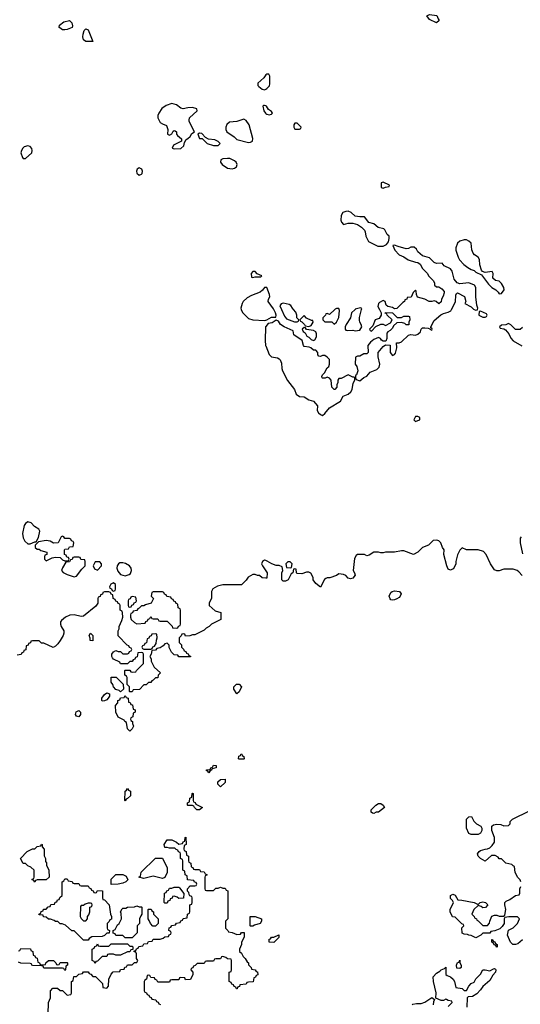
# Model space of a CAD drawing. Header units: inches. Extents: x 2380053 to 2584298, y 380219 to 546618.
# Tile 615 of 656: x 2537881 to 2542192, y 434014 to 442496. Entities that reach past the tile are written whole.
import ezdxf

# ---------------------------------------------------------------- set-up
doc = ezdxf.new("R2010")
doc.units = ezdxf.units.IN
doc.header["$MEASUREMENT"] = 0
for name, color, linetype in [('C5433', 7, 'Continuous'), ('C5434', 7, 'Continuous'), ('C5443', 7, 'Continuous'), ('C5444', 7, 'Continuous')]:
    doc.layers.add(name, color=color, linetype=linetype)

msp = doc.modelspace()

# ---------------------------------------------------------------- linework, layer by layer
at = {"layer": 'C5433', "color": 2, "elevation": 38}
for points in [[(2539788.4, 440000), (2539790.8, 439990), (2539802.8, 439970), (2539850, 439922.8), (2539890, 439911.3), (2539990, 439904.7), (2540000, 439907.8)], [(2540000, 439852.3), (2539998, 439850), (2539993.7, 439733.7), (2539998.8, 439690), (2540000, 439687)], [(2540000, 437836.3), (2539990, 437839), (2539972, 437830), (2539964.7, 437810), (2539971.3, 437790), (2540000, 437747.7)], [(2540000, 437686.5), (2539970, 437688), (2539947.3, 437707.3), (2539930, 437708), (2539910, 437718), (2539890, 437718), (2539847.1, 437692.9), (2539830, 437668), (2539790, 437628.7), (2539631.6, 437628.4), (2539583.6, 437616.4), (2539545.4, 437594.6), (2539534, 437570), (2539532.7, 437512.7), (2539514, 437470), (2539514, 437450), (2539563.6, 437403.6), (2539614, 437390), (2539614, 437330), (2539534, 437290), (2539514, 437270), (2539485.4, 437254.6), (2539470, 437238), (2539390, 437198), (2539370, 437198), (2539347.3, 437187.3), (2539310, 437186), (2539302, 437202), (2539290, 437206), (2539278, 437202), (2539272.7, 437187.3), (2539254, 437170), (2539254, 437130), (2539274, 437110), (2539274, 437090), (2539292.7, 437072.7), (2539298, 437058), (2539312.7, 437052.7), (2539318, 437038), (2539332.7, 437032.7), (2539338, 437018), (2539352.7, 437012.7), (2539352.7, 437007.3), (2539250, 437006), (2539242, 437022), (2539210, 437026), (2539188.4, 437048.4), (2539168.4, 437088.4), (2539167.3, 437107.3), (2539150, 437126), (2539130, 437118), (2539116.9, 437103.1), (2539090, 437086), (2539062, 437078), (2539050, 437066), (2539018, 437062), (2539014, 437030), (2539002, 437010), (2539012, 436990), (2539012, 436970), (2539039.6, 436919.6), (2539094, 436870), (2539074, 436850), (2539070, 436826), (2539050, 436826), (2539030, 436806), (2539018, 436802), (2539010, 436786), (2538990, 436786), (2538970, 436766), (2538950, 436766), (2538912.7, 436727.3), (2538858, 436722), (2538850, 436706), (2538830, 436706), (2538826, 436710), (2538826, 436750), (2538806, 436770), (2538806, 436830), (2538802, 436842), (2538786, 436850), (2538786, 436890), (2538790, 436894), (2538830, 436894), (2538838, 436878), (2538850, 436874), (2538882, 436878), (2538886, 436890), (2538946, 436950), (2538946, 437030), (2538942, 437042), (2538930, 437046), (2538898, 437042), (2538892.7, 437007.3), (2538878, 437002), (2538872.7, 436987.3), (2538858, 436982), (2538850, 436966), (2538830, 436966), (2538810, 436946), (2538750, 436946), (2538742, 436962), (2538690, 436988), (2538680.2, 437000.2), (2538675.3, 437010), (2538675.3, 437030), (2538688.9, 437051.1), (2538710, 437062), (2538730, 437054), (2538750, 437054), (2538770, 437034), (2538810, 437034), (2538822, 437038), (2538827.3, 437052.7), (2538842, 437058), (2538846, 437070), (2538842, 437082), (2538827.3, 437087.3), (2538822, 437102), (2538807.3, 437107.3), (2538728.4, 437188.4), (2538728, 437230), (2538738, 437250), (2538738, 437270), (2538760.4, 437319.6), (2538768, 437350), (2538767.3, 437387.3), (2538762, 437402), (2538746, 437410), (2538746, 437450), (2538742, 437462), (2538730, 437466), (2538722, 437482), (2538710, 437486), (2538702, 437502), (2538686, 437510), (2538682, 437542), (2538667.3, 437547.3), (2538662, 437562), (2538650, 437566), (2538610, 437566), (2538598, 437562), (2538592.7, 437547.3), (2538578, 437542), (2538572.7, 437527.3), (2538558, 437522), (2538554, 437510), (2538554, 437470), (2538536.9, 437443.1), (2538430, 437359), (2538410, 437355.3), (2538350, 437368), (2538312.7, 437367.3), (2538274, 437350), (2538239.6, 437320.4), (2538232, 437310), (2538232, 437290), (2538238, 437270), (2538261, 437230), (2538261, 437210), (2538256, 437190), (2538230, 437148), (2538210, 437118), (2538190, 437098), (2538170, 437088), (2538090, 437126), (2538070, 437126), (2538050, 437146), (2537990, 437146), (2537978, 437142), (2537972.7, 437127.3), (2537958, 437122), (2537952.7, 437107.3), (2537938, 437102), (2537932.7, 437067.3), (2537918, 437062), (2537912.7, 437047.3), (2537898, 437042), (2537892.7, 437027.3), (2537858, 437022)], [(2538126, 433930), (2538128, 434030), (2538146, 434070), (2538146, 434130), (2538167.3, 434152.7), (2538207.3, 434152.7), (2538230, 434134), (2538250, 434134), (2538290, 434094), (2538322, 434098), (2538326, 434110), (2538326, 434210), (2538342, 434218), (2538347.3, 434252.7), (2538370, 434254), (2538390, 434274), (2538422, 434278), (2538430, 434294), (2538470, 434294), (2538478, 434278), (2538492.7, 434272.7), (2538510, 434254), (2538532.7, 434252.7), (2538592.7, 434192.7), (2538598, 434158), (2538630, 434154), (2538646, 434170), (2538648.4, 434231.6), (2538667.3, 434272.7), (2538687.3, 434292.7), (2538742, 434298), (2538750, 434314), (2538782, 434318), (2538787.3, 434332.7), (2538802, 434338), (2538810, 434354), (2538850, 434354), (2538870, 434374), (2538890, 434374), (2538898, 434390), (2538886, 434410), (2538886, 434450), (2538882, 434462), (2538867.3, 434467.3), (2538866, 434474), (2538882, 434478), (2538887.3, 434492.7), (2538902, 434498), (2538907.3, 434512.7), (2538942, 434518), (2538950, 434534), (2538982, 434538), (2538990, 434554), (2539022, 434558), (2539030, 434574), (2539090, 434574), (2539116.4, 434583.6), (2539130, 434594), (2539162, 434598), (2539167.3, 434612.7), (2539182, 434618), (2539186, 434630), (2539182, 434642), (2539166, 434650), (2539167.3, 434672.7), (2539182, 434678), (2539190, 434694), (2539222, 434698), (2539230, 434714), (2539262, 434718), (2539267.3, 434732.7), (2539282, 434738), (2539287.3, 434752.7), (2539322, 434758), (2539326, 434790), (2539342, 434798), (2539346, 434810), (2539346, 434870), (2539362, 434878), (2539366, 434890), (2539366, 434930), (2539362, 434942), (2539347.3, 434947.3), (2539340.4, 434960.4), (2539336.4, 434976.4), (2539326, 434990), (2539326, 435010), (2539350, 435034), (2539390, 435034), (2539402, 435038), (2539406, 435050), (2539402, 435062), (2539387.3, 435067.3), (2539382, 435082), (2539327.3, 435087.3), (2539322, 435122), (2539306, 435130), (2539302, 435162), (2539286, 435170), (2539286, 435250), (2539282, 435262), (2539266, 435270), (2539266, 435310), (2539262, 435322), (2539247.3, 435327.3), (2539242, 435342), (2539227.3, 435347.3), (2539218, 435358), (2539170, 435358), (2539150, 435366), (2539130, 435366), (2539126, 435390), (2539150, 435432), (2539191.1, 435431.1), (2539231.6, 435411.6), (2539250, 435394), (2539282, 435398), (2539287.3, 435412.7), (2539302, 435418), (2539306, 435450), (2539312.7, 435452.7), (2539314, 435390), (2539298, 435382), (2539294, 435350), (2539298, 435338), (2539314, 435330), (2539318, 435298), (2539334, 435290), (2539334, 435250), (2539338, 435238), (2539354, 435230), (2539358, 435198), (2539372.7, 435192.7), (2539378, 435178), (2539390, 435174), (2539430, 435174), (2539438, 435158), (2539470, 435154), (2539478, 435138), (2539494, 435130), (2539478, 435122), (2539474, 435110), (2539474, 435010), (2539478, 434998), (2539490, 434994), (2539550, 434994), (2539570, 435014), (2539590, 435014), (2539610, 435022), (2539630, 435014), (2539650, 435014), (2539658, 434998), (2539672.7, 434992.7), (2539674, 434750), (2539654, 434730), (2539654, 434670), (2539674, 434650), (2539678, 434638), (2539711.6, 434631.6), (2539750, 434614), (2539782, 434618), (2539790, 434634), (2539814, 434634), (2539812.7, 434592.7), (2539792, 434550), (2539791.3, 434530), (2539774, 434490), (2539774, 434470), (2539790, 434454), (2539805.4, 434425.4), (2539822, 434410), (2539839.6, 434379.6), (2539852, 434370), (2539852.7, 434352.7), (2539874, 434330), (2539878, 434318), (2539910, 434312), (2539918, 434298), (2539930, 434294), (2539931.6, 434268.4), (2539918, 434262), (2539912.7, 434247.3), (2539898, 434242), (2539891.6, 434208.4), (2539850, 434206), (2539838, 434202), (2539831.6, 434188.4), (2539778, 434182), (2539772.7, 434167.3), (2539758, 434162), (2539752.7, 434147.3), (2539747.3, 434147.3), (2539742, 434162), (2539727.3, 434167.3), (2539722, 434182), (2539707.3, 434187.3), (2539702, 434202), (2539686, 434210), (2539686, 434290), (2539702, 434298), (2539706, 434310), (2539706, 434390), (2539702, 434402), (2539670, 434406), (2539656.4, 434416.4), (2539630, 434426), (2539618, 434422), (2539610, 434406), (2539570, 434406), (2539558, 434402), (2539550, 434386), (2539490, 434386), (2539478, 434382), (2539470, 434366), (2539410, 434366), (2539392.7, 434347.3), (2539378, 434342), (2539372.7, 434327.3), (2539358, 434322), (2539354, 434310), (2539372, 434292), (2539372, 434270), (2539351.6, 434228.4), (2539310, 434226), (2539302, 434242), (2539270, 434246), (2539258, 434242), (2539250, 434226), (2539190, 434226), (2539178, 434222), (2539170, 434206), (2539070, 434206), (2539062, 434222), (2539047.3, 434227.3), (2539042, 434242), (2539010, 434246), (2539002, 434262), (2538990, 434266), (2538978, 434262), (2538974, 434230), (2538958, 434222), (2538954, 434210), (2538954, 434130), (2538958, 434118), (2538972.7, 434112.7), (2538978, 434098), (2538992.7, 434092.7), (2538998, 434078), (2539012.7, 434072.7), (2539018, 434058), (2539052.7, 434052.7), (2539058, 434038), (2539072.7, 434032.7), (2539078, 434018), (2539092.7, 434012.7)], [(2537870, 434474), (2537882, 434478), (2537890, 434494), (2537972.7, 434492.7), (2537978, 434478), (2537994, 434470), (2537998, 434438), (2538012.7, 434432.7), (2538018, 434418), (2538032.7, 434412.7), (2538038, 434378), (2538052.7, 434372.7), (2538058, 434358), (2538070, 434354), (2538102, 434358), (2538107.3, 434372.7), (2538130, 434392), (2538171.6, 434391.6), (2538192.7, 434372.7), (2538198, 434358), (2538210, 434354), (2538222, 434358), (2538230, 434374), (2538290, 434374), (2538294, 434370), (2538294, 434350), (2538278, 434342), (2538274, 434310), (2538270, 434306), (2538262, 434322), (2538250, 434326), (2538090, 434326), (2538082, 434342), (2538070, 434346), (2537992.7, 434347.3), (2537986, 434350), (2537982, 434362), (2537970, 434366), (2537890, 434368), (2537870, 434378)]]:
    msp.add_lwpolyline(points, dxfattribs=at)
for points in [[(2537950, 438169.5), (2537930, 438157.2), (2537919.9, 438140.1), (2537905.5, 438070), (2537912.2, 438032.2), (2537924.5, 438004.5), (2537950, 437982), (2537970, 437982), (2538010, 437998), (2538022, 437998), (2538043.7, 438036.3), (2538055.3, 438090), (2538046.6, 438106.6), (2538009.5, 438130), (2537980.7, 438160.7)], [(2538250, 438046), (2538238, 438042), (2538211.6, 437988.4), (2538172.7, 437987.3), (2538144.7, 438004.7), (2538110, 438009.2), (2538042, 437998), (2538014, 437970), (2538014, 437950), (2538030, 437934), (2538050, 437934), (2538063.6, 437923.6), (2538114, 437910), (2538114, 437890), (2538098, 437882), (2538094, 437870), (2538094, 437850), (2538110, 437834), (2538160.4, 437859.6), (2538190, 437864.7), (2538230, 437862), (2538250, 437842), (2538270, 437834), (2538290, 437834), (2538302, 437838), (2538306, 437850), (2538302, 437862), (2538287.3, 437867.3), (2538282, 437882), (2538266, 437890), (2538266, 437930), (2538270, 437934), (2538302, 437938), (2538310, 437954), (2538342, 437958), (2538346, 437990), (2538342, 438002), (2538327.3, 438007.3), (2538322, 438022), (2538310, 438026), (2538270, 438026), (2538262, 438042)], [(2538390, 437866), (2538350, 437866), (2538338, 437862), (2538332.7, 437847.3), (2538318, 437842), (2538310, 437826), (2538278, 437822), (2538250, 437775.3), (2538241, 437750), (2538254, 437734), (2538290, 437716), (2538350, 437698), (2538370, 437702), (2538416.4, 437763.6), (2538446, 437790), (2538446, 437830), (2538442, 437842), (2538407.3, 437847.3), (2538402, 437862)], [(2538570, 437826), (2538530, 437826), (2538514, 437790), (2538525.4, 437765.4), (2538550, 437754), (2538586, 437790), (2538586, 437810)], [(2538770, 437818.4), (2538744.1, 437815.9), (2538732.2, 437807.8), (2538721.6, 437790), (2538718.7, 437770), (2538725.1, 437745.1), (2538750, 437715.5), (2538790, 437704), (2538824.5, 437715.5), (2538834.8, 437725.2), (2538844.5, 437750), (2538840.7, 437770), (2538826.6, 437790), (2538791.3, 437811.3)], [(2538690, 437646), (2538666, 437634), (2538654, 437610), (2538658, 437598), (2538672.7, 437592.7), (2538678, 437578), (2538690, 437574), (2538702, 437578), (2538706, 437590), (2538706, 437630)], [(2538850, 437526), (2538838, 437522), (2538832.7, 437507.3), (2538818, 437502), (2538814, 437490), (2538814, 437450), (2538818, 437438), (2538830, 437434), (2538842, 437438), (2538847.3, 437452.7), (2538862, 437458), (2538867.3, 437472.7), (2538882, 437478), (2538886, 437490), (2538882, 437522)], [(2539110, 437566), (2539030, 437566), (2539018, 437562), (2539014, 437530), (2539032, 437510), (2539014, 437470), (2538963.6, 437456.4), (2538950, 437446), (2538930, 437446), (2538910, 437426), (2538898, 437422), (2538890, 437406), (2538858, 437402), (2538852.7, 437387.3), (2538838, 437382), (2538834, 437370), (2538834, 437350), (2538842, 437330), (2538870, 437302), (2538890, 437292), (2538962, 437298), (2538967.3, 437312.7), (2538982, 437318), (2538987.3, 437332.7), (2539002, 437338), (2539010, 437354), (2539018, 437338), (2539030, 437334), (2539070, 437334), (2539078, 437318), (2539090, 437314), (2539150, 437314), (2539192.7, 437272.7), (2539198, 437258), (2539230, 437254), (2539242, 437258), (2539247.3, 437272.7), (2539262, 437278), (2539266, 437290), (2539266, 437410), (2539262, 437422), (2539246, 437430), (2539242, 437462), (2539227.3, 437467.3), (2539222, 437482), (2539207.3, 437487.3), (2539202, 437502), (2539187.3, 437507.3), (2539182, 437522), (2539147.3, 437527.3), (2539142, 437542), (2539127.3, 437547.3), (2539122, 437562)], [(2538510, 437146), (2538488.4, 437148.4), (2538487.3, 437167.3), (2538478, 437190), (2538490, 437211.3), (2538512, 437190)], [(2539050, 437206), (2539018, 437202), (2539012.7, 437187.3), (2538998, 437182), (2538992.7, 437167.3), (2538978, 437162), (2538972.7, 437127.3), (2538958, 437122), (2538952.7, 437107.3), (2538938, 437102), (2538934, 437090), (2538938, 437078), (2538950, 437074), (2539010, 437074), (2539022, 437078), (2539027.3, 437092.7), (2539042, 437098), (2539056.4, 437123.6), (2539058, 437150), (2539066, 437170), (2539062, 437202)], [(2538750, 436706), (2538736.4, 436716.4), (2538710, 436726), (2538689, 436749), (2538682, 436770), (2538668.7, 436790), (2538668.4, 436831.6), (2538711.6, 436831.6), (2538772.7, 436772.7), (2538774, 436730)], [(2539750, 436688), (2539726, 436730), (2539726, 436750), (2539748.4, 436771.6), (2539770, 436772), (2539792, 436750), (2539770, 436706)], [(2538590, 436626), (2538588, 436630), (2538588.7, 436650), (2538610, 436682), (2538630, 436696), (2538654, 436690), (2538654, 436670), (2538642, 436650), (2538630, 436638), (2538610, 436628)], [(2538830, 436366), (2538808.4, 436388.4), (2538802, 436442), (2538786, 436450), (2538782, 436462), (2538728.9, 436488.9), (2538708.4, 436531.6), (2538707.3, 436587.3), (2538726, 436610), (2538726, 436630), (2538742, 436638), (2538750, 436654), (2538782, 436658), (2538790, 436674), (2538798, 436658), (2538814, 436650), (2538818, 436618), (2538832.7, 436612.7), (2538838, 436598), (2538852.7, 436592.7), (2538858, 436558), (2538874, 436550), (2538874, 436530), (2538858, 436522), (2538854, 436490), (2538838, 436482), (2538834, 436470), (2538838, 436458), (2538851.6, 436451.6), (2538852.7, 436432.7), (2538862, 436410), (2538850, 436386)], [(2538390, 436489.2), (2538370, 436495.3), (2538361.2, 436510), (2538367.2, 436532.8), (2538390, 436544.7), (2538404.7, 436530), (2538404.7, 436510)], [(2539770, 436126), (2539766, 436130), (2539767.3, 436152.7), (2539782, 436158), (2539788.4, 436171.6), (2539794, 436170), (2539798, 436158), (2539812, 436150), (2539814, 436130), (2539810, 436126)], [(2539510, 436008), (2539502, 436022), (2539490, 436026), (2539490, 436034), (2539522, 436038), (2539526, 436050), (2539542, 436058), (2539550, 436074), (2539572.7, 436072.7), (2539574, 436050), (2539538, 436042), (2539534, 436030), (2539518, 436022)], [(2539610, 435888), (2539588, 435910), (2539588.4, 435931.6), (2539610, 435952), (2539650, 435954), (2539650, 435926)], [(2538790, 435766), (2538786, 435770), (2538788.9, 435851.1), (2538802, 435858), (2538810, 435874), (2538818, 435858), (2538834, 435850), (2538834, 435810), (2538810, 435786), (2538798, 435782)], [(2539430, 435688), (2539406, 435690), (2539386, 435710), (2539382, 435722), (2539370, 435726), (2539330, 435726), (2539326, 435730), (2539326, 435750), (2539342, 435758), (2539346, 435790), (2539362, 435798), (2539366, 435830), (2539370, 435834), (2539374, 435830), (2539374, 435770), (2539378, 435758), (2539392.7, 435752.7), (2539398, 435738), (2539454, 435710)], [(2538010, 435066), (2538002, 435082), (2537986, 435090), (2538002, 435098), (2538006, 435110), (2538006, 435170), (2537976.4, 435196.4), (2537950, 435206), (2537930, 435226), (2537910, 435226), (2537888, 435270), (2537946, 435330), (2537990, 435354), (2538010, 435354), (2538030, 435374), (2538062, 435378), (2538070, 435394), (2538074, 435390), (2538074, 435370), (2538092, 435350), (2538092.7, 435292.7), (2538102, 435270), (2538103.6, 435243.6), (2538111.6, 435231.6), (2538112.7, 435212.7), (2538132, 435170), (2538134, 435110), (2538110, 435086), (2538030, 435086), (2538018, 435082)], [(2539110, 435098), (2539030, 435119), (2538950, 435098), (2538906, 435110), (2538922, 435118), (2538927.3, 435152.7), (2539050, 435274), (2539110, 435274), (2539152, 435190), (2539151.6, 435148.4), (2539130, 435106)], [(2538350, 435054), (2538390, 435054), (2538398, 435038), (2538410, 435034), (2538470, 435034), (2538478, 435018), (2538492.7, 435012.7), (2538498, 434998), (2538512.7, 434992.7), (2538518, 434978), (2538530, 434974), (2538542, 434978), (2538550, 434994), (2538592.7, 434992.7), (2538594, 434930), (2538598, 434918), (2538610, 434914), (2538652, 434870), (2538662, 434790), (2538672, 434770), (2538672, 434748), (2538658, 434742), (2538652.7, 434727.3), (2538634, 434710), (2538634, 434670), (2538638, 434658), (2538654, 434650), (2538652.7, 434627.3), (2538630, 434626), (2538612.7, 434607.3), (2538590, 434598), (2538503.6, 434596.4), (2538478, 434582), (2538470, 434566), (2538430, 434566), (2538350, 434646), (2538330, 434646), (2538276.4, 434696.4), (2538247.3, 434707.3), (2538228.4, 434708.4), (2538210, 434726), (2538190, 434726), (2538176.4, 434736.4), (2538147.3, 434747.3), (2538128.4, 434748.4), (2538110, 434766), (2538087.3, 434767.3), (2538082, 434782), (2538050, 434786), (2538046, 434790), (2538062, 434798), (2538067.3, 434812.7), (2538082, 434818), (2538087.3, 434832.7), (2538110, 434834), (2538127.3, 434852.7), (2538142, 434858), (2538150, 434874), (2538182, 434878), (2538187.3, 434892.7), (2538202, 434898), (2538207.3, 434912.7), (2538222, 434918), (2538227.3, 434932.7), (2538246, 434950), (2538246, 435070), (2538262, 435078), (2538270, 435094), (2538290, 435094), (2538298, 435078), (2538332.7, 435072.7), (2538338, 435058)], [(2538667.3, 435047.3), (2538667.3, 435092.7), (2538710, 435132), (2538770, 435132), (2538796.9, 435116.9), (2538812.7, 435087.3), (2538794, 435070), (2538770, 435058), (2538730, 435048)], [(2539250, 434926), (2539236.4, 434936.4), (2539210, 434946), (2539198, 434942), (2539192.7, 434927.3), (2539178, 434922), (2539172.7, 434907.3), (2539158, 434902), (2539150, 434886), (2539130, 434886), (2539126, 434890), (2539127.3, 434972.7), (2539142, 434978), (2539147.3, 434992.7), (2539162, 434998), (2539170, 435014), (2539190, 435014), (2539210, 435022), (2539250, 435022), (2539258, 435018), (2539294, 434970), (2539292.7, 434927.3)], [(2538490, 434886), (2538470, 434886), (2538443.6, 434876.4), (2538430, 434866), (2538410, 434866), (2538403.6, 434856.4), (2538402, 434770), (2538410, 434754), (2538430, 434734), (2538450, 434734), (2538466, 434750), (2538466, 434770), (2538476.4, 434783.6), (2538486, 434810), (2538486, 434850), (2538502, 434858), (2538506, 434870), (2538502, 434882)], [(2538910, 434854), (2538930, 434854), (2538934, 434850), (2538934, 434790), (2538923.6, 434776.4), (2538914, 434750), (2538914, 434710), (2538894, 434690), (2538894, 434630), (2538850, 434586), (2538790, 434586), (2538770, 434606), (2538710, 434606), (2538702, 434622), (2538687.3, 434627.3), (2538686, 434650), (2538702, 434658), (2538722, 434698), (2538738, 434710), (2538758, 434750), (2538755.3, 434795.3), (2538748, 434810), (2538763.1, 434836.9), (2538770, 434842), (2538796.4, 434843.6), (2538810, 434852), (2538870, 434854), (2538890, 434862)], [(2539050, 434686), (2539027.3, 434687.3), (2539006, 434710), (2538996.4, 434736.4), (2538986, 434750), (2538986, 434830), (2538990, 434834), (2539012.7, 434832.7), (2539018, 434818), (2539034, 434810), (2539034, 434790), (2539074, 434750), (2539074, 434710)], [(2539870, 434686), (2539866, 434690), (2539866, 434770), (2539910, 434771.3), (2539962, 434750), (2539962, 434730), (2539952, 434710), (2539903.6, 434696.4), (2539890, 434688)], [(2538830, 434514), (2538850, 434514), (2538854, 434510), (2538854, 434486), (2538838, 434482), (2538830, 434466), (2538810, 434466), (2538750, 434438), (2538710, 434438), (2538690, 434446), (2538650, 434446), (2538638, 434442), (2538630, 434426), (2538590, 434426), (2538550, 434386), (2538538, 434382), (2538530, 434366), (2538522, 434382), (2538506, 434390), (2538506, 434490), (2538522, 434498), (2538527.3, 434512.7), (2538542, 434518), (2538550, 434534), (2538558, 434518), (2538570, 434514), (2538650, 434514), (2538670, 434534), (2538810, 434534)]]:
    msp.add_lwpolyline(points, close=True, dxfattribs=at)
at = {"layer": 'C5434', "color": 2}
for points, elevation in [([(2538270, 442409.3), (2538249.4, 442409.4), (2538225.6, 442425.6), (2538222, 442430), (2538224, 442450), (2538262, 442478), (2538310.6, 442490.6), (2538330.4, 442470.4), (2538335.3, 442444.7), (2538332, 442430), (2538290, 442412.7)], 34), ([(2538450, 442307), (2538430, 442324), (2538425.1, 442350), (2538427.6, 442372.4), (2538437, 442403), (2538450, 442418.8), (2538470.6, 442410), (2538510, 442308.7)], 34), ([(2539190, 441775.3), (2539142.5, 441757.5), (2539104.7, 441730), (2539078, 441690), (2539071.3, 441670), (2539071.3, 441650), (2539090.9, 441610.9), (2539110, 441598), (2539144.7, 441584.7), (2539158, 441550), (2539154, 441510), (2539170, 441502), (2539190, 441514), (2539203.1, 441536.9), (2539210, 441542), (2539219.6, 441539.6), (2539231.6, 441531.6), (2539232, 441510), (2539239.6, 441499.6), (2539274, 441470), (2539274, 441450), (2539205.4, 441414.6), (2539194, 441390), (2539210, 441384.7), (2539270, 441386), (2539295.3, 441410), (2539300.4, 441439.6), (2539315.3, 441464.7), (2539330, 441472), (2539348, 441490), (2539363.1, 441516.9), (2539386, 441530), (2539340.2, 441620.2), (2539339, 441630), (2539344, 441650), (2539408, 441710), (2539407.3, 441727.3), (2539370, 441739), (2539330, 441737.2), (2539288.9, 441728.9), (2539270, 441735.3), (2539230, 441762)], 38), ([(2539810, 441639.3), (2539750, 441619.5), (2539686.4, 441613.6), (2539666, 441594), (2539656, 441570), (2539656, 441550), (2539664.7, 441530), (2539727.1, 441487.1), (2539750, 441464.7), (2539850, 441438), (2539870, 441442), (2539886, 441450), (2539888, 441472), (2539858, 441590), (2539830, 441629.2)], 38), ([(2539430, 441518), (2539414, 441510), (2539430, 441474), (2539452, 441472), (2539494, 441430), (2539550, 441412), (2539590, 441412), (2539608, 441430), (2539590, 441448), (2539560.4, 441460.4), (2539508, 441468), (2539482, 441482), (2539450, 441515.3)], 38), ([(2537950, 441409.2), (2537920.4, 441399.6), (2537906.8, 441390), (2537896.3, 441370), (2537890.6, 441350), (2537904, 441310), (2537910, 441301), (2537930, 441301), (2537986, 441350), (2537989.3, 441370), (2537986.3, 441386.3), (2537970, 441405.2)], 38), ([(2539670, 441301.2), (2539630, 441299), (2539612, 441290), (2539611.3, 441270), (2539624.7, 441250), (2539670, 441216), (2539710, 441210.7), (2539730, 441217.3), (2539749, 441230), (2539754, 441250), (2539744, 441270), (2539730, 441281.2), (2539690, 441299.3)], 38), ([(2538910, 441221.2), (2538891.3, 441210), (2538887.3, 441190), (2538890, 441174), (2538910, 441158), (2538930, 441164.7), (2538935.3, 441170), (2538939, 441190), (2538933.2, 441210)], 38), ([(2539910, 440326), (2539890, 440326), (2539874, 440310), (2539878, 440278), (2539890, 440274), (2539910, 440282), (2539950, 440282), (2539958, 440282), (2539966, 440290), (2539927.3, 440307.3)], 38)]:
    msp.add_lwpolyline(points, close=True, dxfattribs=dict(at, elevation=elevation))
at = {"layer": 'C5434', "color": 2, "elevation": 38}
for points in [[(2540000, 442020.7), (2539999.6, 442020.4), (2539983.6, 441996.4), (2539932, 441950), (2539932, 441930), (2539939.6, 441919.6), (2539970, 441898), (2539990, 441891.3), (2540000, 441898)], [(2540000, 441753), (2539990, 441758), (2539982, 441758), (2539974, 441750), (2539984.7, 441710), (2539998, 441690), (2540000, 441688.5)], [(2540000, 440188.5), (2539990, 440188.7), (2539973, 440167), (2539950.4, 440149.6), (2539878.5, 440121.5), (2539840.9, 440099.1), (2539806.8, 440070), (2539796.3, 440050), (2539786, 440010), (2539788.4, 440000)]]:
    msp.add_lwpolyline(points, dxfattribs=at)
at = {"layer": 'C5443', "color": 2, "elevation": 38}
for points in [[(2540000, 439907.8), (2540010, 439911), (2540050, 439934.8), (2540087.3, 439932.7), (2540088.7, 439950), (2540084, 439970), (2540069.4, 440000)], [(2540135.6, 440000), (2540162, 439942), (2540178, 439918), (2540247.3, 439892.7), (2540270, 439894), (2540282, 439898), (2540286, 439910), (2540268.7, 439928.7), (2540269, 439950), (2540258, 439978), (2540238.1, 440000)], [(2540593.6, 440000), (2540550, 439958), (2540530, 439966), (2540518, 439962), (2540514, 439950), (2540492.7, 439927.3), (2540492, 439910), (2540510, 439892), (2540570, 439892), (2540590, 439874), (2540608.4, 439891.6), (2540628.7, 439930), (2540635.3, 439990), (2540631.3, 440000)], [(2540768.8, 440000), (2540738, 439970), (2540730, 439928), (2540692, 439870), (2540684.7, 439850), (2540684.7, 439830), (2540690, 439822), (2540699.6, 439819.6), (2540750, 439821), (2540770, 439816), (2540810, 439822), (2540828, 439850), (2540822, 439870), (2540809.4, 439889.4), (2540806.8, 439906.8), (2540806.6, 439930), (2540825.4, 440000)], [(2540979.4, 440000), (2540994, 439970), (2540994, 439950), (2540976.9, 439923.1), (2540942, 439910), (2540922, 439858), (2540894, 439830), (2540898, 439818), (2540910, 439814), (2540948, 439852), (2540990, 439874), (2541010, 439872), (2541030, 439862), (2541075.3, 439884.7), (2541088, 439910), (2541046, 439950), (2541042, 439962), (2541027.3, 439967.3), (2541030, 439974), (2541092, 439972), (2541131.6, 439931.6), (2541168.4, 439931.6), (2541190, 439942), (2541230, 439942), (2541238, 439938), (2541242, 439910), (2541232, 439890), (2541231.6, 439868.4), (2541210, 439868), (2541199, 439879), (2541170, 439888), (2541130, 439886), (2541101, 439859), (2541090, 439838), (2541070, 439818), (2541051.6, 439808.4), (2541043.6, 439796.4), (2541042, 439750), (2541032.7, 439727.3), (2541010, 439728), (2540996.4, 439736.4), (2540988.4, 439748.4), (2540970, 439758), (2540930, 439742), (2540900.7, 439719.3), (2540878, 439690), (2540882, 439630), (2540876.9, 439623.1), (2540870, 439618), (2540843.6, 439616.4), (2540810, 439598), (2540790, 439598), (2540774, 439590), (2540771.3, 439530), (2540784.7, 439510), (2540792, 439470), (2540782, 439438), (2540774, 439430), (2540774, 439410), (2540778, 439398), (2540810, 439386), (2540845.2, 439414.8), (2540870, 439426), (2540900.1, 439459.9), (2540955.9, 439484.1), (2540975.9, 439504.1), (2540982.7, 439530), (2540968.4, 439591.6), (2540968, 439630), (2541010, 439682), (2541030, 439694), (2541072.7, 439692.7), (2541072, 439630), (2541090, 439602), (2541110, 439612), (2541117.2, 439622.8), (2541128, 439670), (2541127.3, 439712.7), (2541150, 439712), (2541170, 439722), (2541230, 439778), (2541250, 439784.7), (2541290, 439778.8), (2541310, 439786), (2541332.3, 439807.7), (2541339, 439830), (2541350, 439841), (2541370, 439842.8), (2541398, 439838), (2541414, 439834), (2541414, 439830), (2541430, 439822), (2541433.2, 439830), (2541430, 439838), (2541422, 439842), (2541422, 439850), (2541450, 439906), (2541506.8, 439953.2), (2541530, 439966), (2541570, 439976), (2541593.2, 439986.8), (2541600.1, 440000)], [(2541795, 440000), (2541810, 439994), (2541822, 439998), (2541822.7, 440000)], [(2540000, 439687), (2540030, 439612), (2540050, 439591.3), (2540102, 439582), (2540116, 439576), (2540125.4, 439565.4), (2540136.9, 439536.9), (2540138, 439490), (2540143, 439470), (2540188.3, 439388.3), (2540247.3, 439310), (2540261, 439270), (2540290, 439251), (2540330, 439246), (2540370, 439222), (2540412, 439210), (2540444.7, 439170), (2540442.8, 439130), (2540454.8, 439110), (2540470, 439094.8), (2540490, 439087.7), (2540510, 439104), (2540547.5, 439152.5), (2540644, 439210), (2540666.3, 439253.7), (2540710, 439270.8), (2540734, 439290), (2540744, 439310), (2540753.6, 439366.4), (2540768, 439390), (2540766, 439410), (2540758, 439418), (2540750, 439418), (2540710, 439438), (2540650, 439406), (2540630, 439406), (2540622, 439390), (2540622, 439370), (2540612, 439350), (2540612, 439330), (2540594, 439310), (2540588, 439310), (2540569, 439330), (2540562, 439390), (2540550, 439408), (2540530, 439415.3), (2540510.9, 439409.1), (2540490, 439409), (2540486, 439410), (2540483.1, 439423.1), (2540490, 439438), (2540506.3, 439453.7), (2540530, 439498), (2540542, 439510), (2540548.7, 439530), (2540548, 439570), (2540529.1, 439589.1), (2540510, 439602), (2540490, 439602), (2540470, 439595.3), (2540458, 439598), (2540448.9, 439608.9), (2540448.7, 439630), (2540430, 439648.7), (2540410, 439648.7), (2540388.9, 439668.9), (2540374, 439674), (2540330, 439682), (2540324, 439690), (2540313.2, 439733.2), (2540242, 439782), (2540235.3, 439815.3), (2540158, 439850), (2540128, 439870), (2540110, 439898), (2540090, 439908), (2540054.4, 439885.6), (2540022, 439878), (2540000, 439852.3)], [(2542210, 439846), (2542190, 439826), (2542150, 439828), (2542110, 439868), (2542090, 439878), (2542067.3, 439867.3), (2542030, 439866), (2542014, 439850), (2542018, 439838), (2542050, 439834), (2542063.6, 439823.6), (2542092, 439790), (2542110, 439754), (2542132, 439730), (2542206.4, 439686.4)], [(2542199.6, 438040.4), (2542191.6, 438028.4), (2542191.3, 437990), (2542210, 437894)], [(2542207.3, 437707.3), (2542180.4, 437740.4), (2542166, 437750), (2542130, 437762), (2542050, 437762), (2542010, 437748.7), (2541988.9, 437748.9), (2541970, 437758), (2541935.3, 437810), (2541898, 437890), (2541874, 437914), (2541830, 437928), (2541730, 437928), (2541690, 437946), (2541670, 437926), (2541650, 437886), (2541638, 437830), (2541638, 437810), (2541623.5, 437776.5), (2541613.7, 437766.3), (2541590, 437754), (2541570, 437762), (2541559, 437790), (2541534, 437890), (2541535.3, 437930), (2541522, 437950), (2541508, 437990), (2541490, 438008), (2541472.9, 438012.9), (2541442, 438010), (2541402, 437970), (2541350.7, 437949.3), (2541310, 437908.7), (2541270.9, 437889.1), (2541190, 437922), (2541170, 437922), (2541110, 437908.7), (2541030, 437908), (2541010, 437902), (2540990, 437902), (2540970, 437909), (2540931.1, 437908.9), (2540890, 437882), (2540870, 437878), (2540850, 437888), (2540790, 437888), (2540779.6, 437880.4), (2540765.4, 437854.6), (2540752, 437750), (2540764.7, 437730), (2540770.7, 437710), (2540750, 437684), (2540730, 437679), (2540710, 437684), (2540690, 437708), (2540670, 437718), (2540630, 437722), (2540610, 437708.7), (2540550.9, 437689.1), (2540530, 437688.7), (2540516.9, 437683.1), (2540506, 437674), (2540470, 437608), (2540430, 437638), (2540408.7, 437670), (2540408, 437690), (2540388.4, 437728.4), (2540370, 437738), (2540350, 437738), (2540310, 437722), (2540270, 437726), (2540266, 437730), (2540262, 437762), (2540250, 437766), (2540238, 437762), (2540234, 437730), (2540218, 437722), (2540192, 437670), (2540170, 437658), (2540150, 437658), (2540138, 437670), (2540138, 437730), (2540148, 437750), (2540142, 437782), (2540115.3, 437795.3), (2540090, 437795.3), (2540051.6, 437808.4), (2540012.9, 437832.9), (2540000, 437836.3)], [(2540000, 437747.7), (2540012, 437730), (2540010, 437686), (2540000, 437686.5)], [(2542198, 435070), (2542190, 435086), (2542170, 435106), (2542148, 435150), (2542142, 435202), (2542130, 435206), (2542118, 435218), (2542066, 435230), (2542030, 435266), (2542010, 435266), (2542002, 435282), (2541976.4, 435296.4), (2541943.6, 435296.4), (2541890, 435248), (2541848, 435270), (2541828.7, 435290), (2541822, 435310), (2541838, 435330), (2541850, 435338), (2541888.9, 435351.1), (2541910, 435352), (2541930, 435362), (2541950, 435382), (2541968.7, 435410), (2541968.7, 435450), (2541948, 435510), (2541946, 435550), (2541960.4, 435559.6), (2541990, 435564.7), (2542023.6, 435563.6), (2542050, 435552), (2542090, 435554), (2542106, 435570), (2542106, 435590), (2542126, 435610), (2542270, 435682)], [(2542211.1, 434568.9), (2542170, 434535.3), (2542150, 434529.2), (2542128, 434530), (2542108, 434550), (2542082, 434610), (2542090, 434654), (2542130, 434672), (2542168, 434710), (2542186, 434750), (2542167.3, 434767.3), (2542092.7, 434767.3), (2542058, 434762), (2542054, 434750), (2542054, 434710), (2542036.9, 434683.1), (2542015.3, 434664.7), (2541971.6, 434648.4), (2541938, 434642), (2541930, 434626), (2541870, 434626), (2541851.6, 434608.4), (2541810, 434588), (2541770, 434608), (2541748.4, 434608.4), (2541736.4, 434616.4), (2541710, 434618), (2541690, 434628), (2541688, 434672), (2541706, 434690), (2541702, 434702), (2541687.3, 434707.3), (2541630, 434766), (2541608.9, 434768.9), (2541588, 434810), (2541588, 434830), (2541618, 434890), (2541608.4, 434908.4), (2541590, 434926), (2541590, 434952), (2541610, 434962), (2541630, 434954), (2541652.7, 434912.7), (2541688.4, 434911.6), (2541794, 434890), (2541830, 434874), (2541846, 434890), (2541870, 434896), (2541892, 434890), (2541911.3, 434870), (2541892.7, 434847.3), (2541870, 434846), (2541856.4, 434856.4), (2541830, 434866), (2541792, 434830), (2541774, 434790), (2541794, 434770), (2541798, 434758), (2541814, 434750), (2541818, 434738), (2541830, 434734), (2541870, 434694), (2541910, 434694), (2541927.3, 434712.7), (2541928.4, 434731.6), (2541947.3, 434772.7), (2541970, 434782), (2541990, 434782), (2542010, 434772), (2542047.3, 434772.7), (2542058, 434782), (2542068, 434830), (2542058, 434870), (2542058, 434890), (2542070, 434902), (2542103.1, 434916.9), (2542150, 434952), (2542182, 434958), (2542187.3, 434972.7), (2542188, 435010), (2542198, 435030)], [(2541570, 433994), (2541606, 434030), (2541602, 434042), (2541570, 434046), (2541556.4, 434056.4), (2541550, 434058), (2541530, 434048), (2541510, 434048), (2541466, 434066), (2541468, 434112), (2541444, 434210), (2541442, 434250), (2541470, 434282), (2541500.4, 434299.6), (2541510, 434312), (2541538, 434322), (2541550, 434334), (2541552, 434270), (2541561, 434261), (2541590, 434251), (2541614.8, 434230), (2541626, 434210), (2541638, 434158), (2541691.6, 434151.6), (2541710, 434134), (2541730, 434134), (2541748.9, 434171.1), (2541770, 434192), (2541794.6, 434205.4), (2541810, 434234), (2541850, 434274), (2541868.7, 434311.3), (2541890, 434312), (2541930, 434302), (2541960.4, 434319.6), (2541970, 434322), (2541978, 434318), (2541982, 434310), (2541978, 434290), (2541956, 434264), (2541930, 434218), (2541870, 434168), (2541850, 434138), (2541816.9, 434103.1), (2541779.6, 434080.4), (2541742, 434078), (2541734, 434070), (2541731.6, 433988.4)], [(2541262, 434010), (2541265.6, 434014.4), (2541298, 434022), (2541338, 434022), (2541370, 434031.3), (2541430, 434072), (2541454, 434054), (2541443.6, 434036.4), (2541442, 434010)]]:
    msp.add_lwpolyline(points, dxfattribs=at)
for points in [[(2541850, 439986), (2541838, 439982), (2541834, 439950), (2541870, 439934), (2541890, 439934), (2541902, 439938), (2541906, 439950), (2541902, 439962)], [(2540330, 439948), (2540294, 439910), (2540298, 439898), (2540310, 439894), (2540334, 439870), (2540338, 439858), (2540370, 439854), (2540390, 439862), (2540408, 439890), (2540406, 439906), (2540394, 439906), (2540350, 439926)], [(2540330, 439846), (2540314, 439830), (2540322, 439810), (2540338, 439798), (2540354, 439770), (2540370, 439762), (2540390, 439742), (2540410, 439734), (2540422, 439738), (2540436.4, 439763.6), (2540438, 439790), (2540430, 439806), (2540410, 439818), (2540350, 439826), (2540342, 439842)], [(2541310, 439078), (2541290, 439078), (2541274, 439050), (2541290, 439034), (2541310, 439042), (2541326, 439050), (2541326, 439070)], [(2540210, 437826), (2540190, 437826), (2540174, 437810), (2540178, 437778), (2540210, 437774), (2540222, 437778), (2540226, 437810)], [(2541090, 437495.3), (2541078, 437498), (2541070, 437506), (2541062, 437530), (2541078, 437562), (2541089.4, 437570.6), (2541110, 437574.8), (2541152, 437570), (2541164.7, 437550), (2541158, 437530), (2541150, 437518), (2541130, 437508), (2541110, 437498)], [(2540930, 435658), (2540920.4, 435660.4), (2540908, 435668), (2540908.7, 435690), (2540948, 435730), (2540970, 435744.7), (2540990, 435744.7), (2541012, 435730), (2541022, 435710), (2540970, 435668), (2540950, 435668)], [(2541770, 435478), (2541750, 435486), (2541728.7, 435530), (2541728, 435570), (2541728.7, 435610), (2541748, 435630), (2541771.1, 435631.1), (2541791.6, 435591.6), (2541814, 435570), (2541852, 435550), (2541862, 435530), (2541862, 435510), (2541850, 435488), (2541830, 435478)], [(2540070, 434546), (2540030, 434548), (2540030, 434574), (2540042, 434578), (2540050, 434592), (2540070, 434592), (2540111.6, 434611.6), (2540114, 434590)], [(2541990, 434506), (2541982, 434522), (2541967.3, 434527.3), (2541962, 434542), (2541946, 434550), (2541947.3, 434572.7), (2541952.7, 434572.7), (2541958, 434558), (2541972.7, 434552.7), (2541978, 434538), (2541994, 434530), (2541994, 434510)], [(2541670, 434322), (2541645.6, 434325.6), (2541642, 434350), (2541650, 434374), (2541662, 434378), (2541670, 434394), (2541672.7, 434372.7), (2541682, 434350), (2541682, 434330)]]:
    msp.add_lwpolyline(points, close=True, dxfattribs=at)
at = {"layer": 'C5444', "color": 2}
for points, elevation in [([(2541470, 442468.7), (2541410, 442498), (2541386, 442530), (2541410, 442542), (2541472.7, 442532.7), (2541483.6, 442503.6), (2541494, 442490)], 34), ([(2540270, 441606), (2540250, 441606), (2540242, 441590), (2540242, 441570), (2540250, 441554), (2540290, 441554), (2540302, 441558), (2540306, 441570)], 38), ([(2541010, 441098), (2540994, 441090), (2540994, 441050), (2541010, 441044.7), (2541030, 441054), (2541062, 441058), (2541066, 441070)], 38), ([(2540710, 440846), (2540690, 440845.2), (2540664.5, 440835.5), (2540650.7, 440809.3), (2540646.8, 440770), (2540651, 440751), (2540670, 440732), (2540710, 440744.7), (2540750, 440744.7), (2540790.6, 440730.6), (2540824.7, 440710), (2540850, 440682), (2540856, 440670), (2540862, 440630), (2540885.4, 440585.4), (2540965.4, 440545.4), (2541010, 440544.7), (2541040.4, 440559.6), (2541056.4, 440583.6), (2541062, 440610), (2541062, 440630), (2541046.3, 440646.3), (2541026, 440686), (2541016, 440696), (2540967.2, 440707.2), (2540930, 440739), (2540888, 440750), (2540850, 440798), (2540810, 440797.2), (2540770, 440802.7), (2540734.2, 440834.2)], 38), ([(2541710, 440601.2), (2541670, 440588.7), (2541651.3, 440570), (2541638, 440530), (2541638, 440510), (2541656, 440450), (2541667.3, 440427.3), (2541707.1, 440387.1), (2541741.4, 440361.4), (2541770, 440344.7), (2541796, 440336), (2541810, 440322), (2541858, 440298), (2541918, 440218), (2541948.1, 440188.1), (2541981, 440170), (2542002, 440150), (2542010, 440134), (2542030, 440138), (2542052.7, 440170), (2542049, 440190), (2542030, 440224), (2542010, 440242.7), (2541978, 440250), (2541955.3, 440270), (2541958, 440310), (2541950, 440326), (2541890, 440318), (2541867.3, 440327.3), (2541858, 440338), (2541843.1, 440383.1), (2541842, 440430), (2541828, 440450), (2541798, 440470), (2541784.7, 440484.7), (2541774, 440514), (2541769, 440570), (2541750, 440589), (2541730, 440599.3)], 38)]:
    msp.add_lwpolyline(points, close=True, dxfattribs=dict(at, elevation=elevation))
at = {"layer": 'C5444', "color": 2, "elevation": 38}
for points in [[(2540000, 441898), (2540010, 441904.7), (2540032.3, 441927.7), (2540035.5, 441944.5), (2540034, 442010), (2540027.3, 442027.3), (2540010, 442028), (2540000, 442020.7)], [(2540000, 441688.5), (2540010, 441681), (2540030, 441678), (2540050, 441682), (2540058, 441690), (2540050, 441706), (2540023.1, 441723.1), (2540006, 441750), (2540000, 441753)], [(2541822.7, 440000), (2541826, 440010), (2541816.4, 440036.4), (2541809, 440110), (2541808.4, 440188.4), (2541798, 440210), (2541750, 440228), (2541670, 440222), (2541648.7, 440228.7), (2541622, 440262), (2541604, 440330), (2541590, 440348.7), (2541536.4, 440376.4), (2541518, 440398), (2541470, 440397.2), (2541450, 440404), (2541410, 440444), (2541350, 440462), (2541310, 440495.3), (2541298, 440518), (2541278, 440538), (2541250, 440535.3), (2541230, 440524), (2541210, 440522), (2541141.2, 440541.2), (2541110, 440555.3), (2541094, 440550), (2541112, 440510), (2541150, 440472), (2541190, 440452), (2541226.8, 440426.8), (2541290, 440406.8), (2541310, 440404.7), (2541331.1, 440391.1), (2541350, 440352), (2541392, 440310), (2541402, 440290), (2541442, 440250), (2541454, 440230), (2541454, 440210), (2541470, 440194), (2541490, 440194), (2541516.9, 440176.9), (2541536, 440156), (2541536.9, 440143.1), (2541526.4, 440113.6), (2541512, 440090), (2541510, 440066), (2541490, 440048.7), (2541468.9, 440068.9), (2541450, 440075.3), (2541430.8, 440069.2), (2541406, 440070), (2541369.1, 440089.1), (2541307.3, 440107.3), (2541298, 440130), (2541296.4, 440156.4), (2541290, 440166), (2541270, 440146), (2541252.7, 440107.3), (2541218, 440102), (2541214, 440090), (2541198, 440082), (2541194, 440070), (2541179.6, 440060.4), (2541130, 440008), (2541110, 440006), (2541090, 440018), (2541050, 440026), (2541038, 440038), (2541028.4, 440068.4), (2541010, 440078), (2540979.8, 440060.2), (2540971.3, 440050), (2540966.4, 440026.4), (2540979.4, 440000)], [(2540069.4, 440000), (2540066.3, 440006.3), (2540022, 440070), (2540024, 440090), (2540034, 440110), (2540033.2, 440130), (2540008.4, 440188.4), (2540000, 440188.5)], [(2541600.1, 440000), (2541634.6, 440065.4), (2541636.4, 440123.6), (2541642, 440138), (2541650, 440142), (2541711, 440111), (2541722, 440070), (2541714, 440050), (2541770, 440022), (2541790, 440002), (2541795, 440000)], [(2540238.1, 440000), (2540229, 440010), (2540214.6, 440034.6), (2540202, 440042), (2540150, 440055.3), (2540131.6, 440048.4), (2540122, 440030), (2540135.6, 440000)], [(2540631.3, 440000), (2540628, 440008), (2540610, 440008.7), (2540596.9, 440003.1), (2540593.6, 440000)], [(2540825.4, 440000), (2540827.3, 440007.3), (2540814.6, 440014.6), (2540770, 440001.2), (2540768.8, 440000)]]:
    msp.add_lwpolyline(points, dxfattribs=at)

doc.saveas('drawing.dxf')
